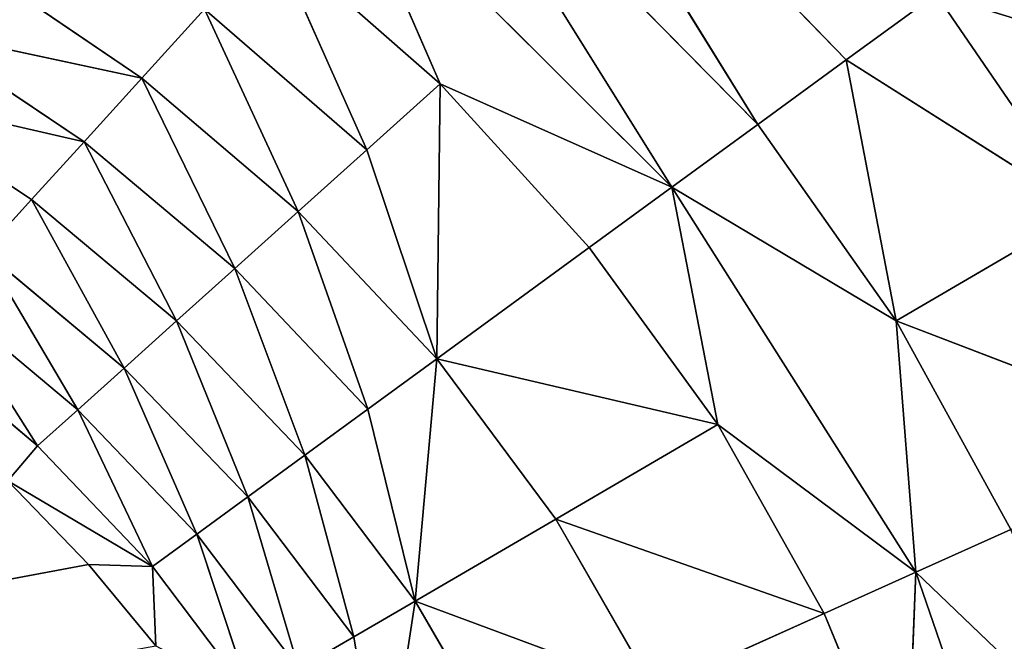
# Model space of a CAD drawing. Extents: x 0 to 500, y 0 to 420.
# Tile 262 of 266: x 467.4 to 470.51, y 317.45 to 319.42. Entities that reach past the tile are written whole.
import ezdxf

# ---------------------------------------------------------------- set-up
doc = ezdxf.new("R2010")
doc.units = 0
doc.header["$LTSCALE"] = 25.4
doc.layers.get('0').update_dxf_attribs({"linetype": 'CONTINUOUS'})

# ---------------------------------------------------------------- blocks, each defined once
blk = doc.blocks.new('5902539864175_-_S_STL')
at = {"color": 0}
for p, q in [((471.1525, 102.8141, 101.9151), (470.1678, 102.5591, 101.536)), ((471.1525, 102.8141, 101.9151), (470.1678, 102.5591, 101.536)), ((470.7633, 102.8105, 101.1888), (470.0096, 102.69, 100.7119)), ((470.7633, 102.8105, 101.1888), (470.0096, 102.69, 100.7119)), ((470.0096, 102.69, 100.7119), (470.294, 102.8055, 100.5041)), ((470.0096, 102.69, 100.7119), (470.294, 102.8055, 100.5041)), ((470.7633, 102.8105, 101.1888), (470.1678, 102.5591, 101.536)), ((470.7633, 102.8105, 101.1888), (470.1678, 102.5591, 101.536)), ((470.7633, 102.8105, 101.1888), (470.294, 102.8055, 100.5041)), ((470.7633, 102.8105, 101.1888), (470.294, 102.8055, 100.5041)), ((470.0096, 102.69, 100.7119), (468.8903, 102.668, 99.5542)), ((470.0096, 102.69, 100.7119), (468.8903, 102.668, 99.5542)), ((470.0096, 102.69, 100.7119), (469.7305, 102.5474, 100.9158)), ((470.0096, 102.69, 100.7119), (469.7305, 102.5474, 100.9158)), ((470.0096, 102.69, 100.7119), (470.1678, 102.5591, 101.536)), ((470.0096, 102.69, 100.7119), (470.1678, 102.5591, 101.536)), ((469.7305, 102.5474, 100.9158), (468.8903, 102.668, 99.5542)), ((469.7305, 102.5474, 100.9158), (468.8903, 102.668, 99.5542)), ((470.1678, 102.5591, 101.536), (470.5298, 102.5678, 102.1956)), ((470.1678, 102.5591, 101.536), (470.5298, 102.5678, 102.1956)), ((470.2296, 102.4065, 102.3308), (470.8118, 102.5733, 102.888)), ((470.2296, 102.4065, 102.3308), (470.8118, 102.5733, 102.888)), ((470.2296, 102.4065, 102.3308), (470.5298, 102.5678, 102.1956)), ((470.2296, 102.4065, 102.3308), (470.5298, 102.5678, 102.1956)), ((469.7305, 102.5474, 100.9158), (468.6503, 102.5149, 99.8181)), ((469.7305, 102.5474, 100.9158), (468.6503, 102.5149, 99.8181)), ((469.4593, 102.3783, 101.1139), (470.1678, 102.5591, 101.536)), ((469.4593, 102.3783, 101.1139), (470.1678, 102.5591, 101.536)), ((469.7305, 102.5474, 100.9158), (469.4593, 102.3783, 101.1139)), ((469.7305, 102.5474, 100.9158), (469.4593, 102.3783, 101.1139)), ((469.7305, 102.5474, 100.9158), (470.1678, 102.5591, 101.536)), ((469.7305, 102.5474, 100.9158), (470.1678, 102.5591, 101.536)), ((470.2296, 102.4065, 102.3308), (470.1678, 102.5591, 101.536)), ((470.2296, 102.4065, 102.3308), (470.1678, 102.5591, 101.536)), ((469.4593, 102.3783, 101.1139), (468.6503, 102.5149, 99.8181)), ((469.4593, 102.3783, 101.1139), (468.6503, 102.5149, 99.8181)), ((470.2296, 102.4065, 102.3308), (470.6923, 102.4173, 103.6745)), ((470.2296, 102.4065, 102.3308), (470.6923, 102.4173, 103.6745)), ((469.4593, 102.3783, 101.1139), (468.4175, 102.3335, 100.0739)), ((469.4593, 102.3783, 101.1139), (468.4175, 102.3335, 100.0739)), ((469.4593, 102.3783, 101.1139), (468.7268, 102.157, 100.7875)), ((469.4593, 102.3783, 101.1139), (468.7268, 102.157, 100.7875)), ((469.4593, 102.3783, 101.1139), (469.1984, 102.1838, 101.3046)), ((469.4593, 102.3783, 101.1139), (469.1984, 102.1838, 101.3046)), ((469.4593, 102.3783, 101.1139), (470.2296, 102.4065, 102.3308)), ((469.4593, 102.3783, 101.1139), (470.2296, 102.4065, 102.3308)), ((469.4593, 102.3783, 101.1139), (469.6045, 102.2051, 101.8644)), ((469.4593, 102.3783, 101.1139), (469.6045, 102.2051, 101.8644)), ((470.2296, 102.4065, 102.3308), (469.6045, 102.2051, 101.8644)), ((470.2296, 102.4065, 102.3308), (469.6045, 102.2051, 101.8644)), ((470.2296, 102.4065, 102.3308), (469.9401, 102.2209, 102.4612)), ((470.2296, 102.4065, 102.3308), (469.9401, 102.2209, 102.4612)), ((470.2006, 102.2309, 103.0891), (470.2296, 102.4065, 102.3308)), ((470.2006, 102.2309, 103.0891), (470.2296, 102.4065, 102.3308)), ((468.7268, 102.157, 100.7875), (468.4175, 102.3335, 100.0739)), ((468.7268, 102.157, 100.7875), (468.4175, 102.3335, 100.0739)), ((469.9401, 102.2209, 102.4612), (469.0925, 101.7584, 102.1628)), ((469.9401, 102.2209, 102.4612), (469.0925, 101.7584, 102.1628)), ((469.4028, 101.7828, 102.7032), (469.9401, 102.2209, 102.4612)), ((469.4028, 101.7828, 102.7032), (469.9401, 102.2209, 102.4612)), ((469.9401, 102.2209, 102.4612), (469.6045, 102.2051, 101.8644)), ((469.9401, 102.2209, 102.4612), (469.6045, 102.2051, 101.8644)), ((470.2006, 102.2309, 103.0891), (469.9401, 102.2209, 102.4612)), ((470.2006, 102.2309, 103.0891), (469.9401, 102.2209, 102.4612)), ((469.6045, 102.2051, 101.8644), (468.7163, 101.7253, 101.6568)), ((469.6045, 102.2051, 101.8644), (468.7163, 101.7253, 101.6568)), ((469.0925, 101.7584, 102.1628), (469.6045, 102.2051, 101.8644)), ((469.0925, 101.7584, 102.1628), (469.6045, 102.2051, 101.8644)), ((469.6045, 102.2051, 101.8644), (469.1984, 102.1838, 101.3046)), ((469.6045, 102.2051, 101.8644), (469.1984, 102.1838, 101.3046)), ((469.1984, 102.1838, 101.3046), (468.7163, 101.7253, 101.6568)), ((469.1984, 102.1838, 101.3046), (468.7163, 101.7253, 101.6568)), ((468.7268, 102.157, 100.7875), (469.1984, 102.1838, 101.3046)), ((468.7268, 102.157, 100.7875), (469.1984, 102.1838, 101.3046)), ((468.7268, 102.157, 100.7875), (468.1944, 102.1249, 100.3192)), ((468.7268, 102.157, 100.7875), (468.1944, 102.1249, 100.3192)), ((468.7268, 102.157, 100.7875), (468.4958, 101.9316, 100.9954)), ((468.7268, 102.157, 100.7875), (468.4958, 101.9316, 100.9954)), ((468.7268, 102.157, 100.7875), (468.7163, 101.7253, 101.6568)), ((468.7268, 102.157, 100.7875), (468.7163, 101.7253, 101.6568)), ((468.4958, 101.9316, 100.9954), (468.1944, 102.1249, 100.3192)), ((468.4958, 101.9316, 100.9954), (468.1944, 102.1249, 100.3192)), ((468.4958, 101.9316, 100.9954), (467.9828, 101.8909, 100.5517)), ((468.4958, 101.9316, 100.9954), (467.9828, 101.8909, 100.5517)), ((468.4958, 101.9316, 100.9954), (468.2789, 101.6837, 101.1905)), ((468.4958, 101.9316, 100.9954), (468.2789, 101.6837, 101.1905)), ((468.4958, 101.9316, 100.9954), (468.7163, 101.7253, 101.6568)), ((468.4958, 101.9316, 100.9954), (468.7163, 101.7253, 101.6568)), ((467.7848, 101.6338, 100.7693), (467.9828, 101.8909, 100.5517)), ((467.7848, 101.6338, 100.7693), (467.9828, 101.8909, 100.5517)), ((468.2789, 101.6837, 101.1905), (467.9828, 101.8909, 100.5517)), ((468.2789, 101.6837, 101.1905), (467.9828, 101.8909, 100.5517)), ((469.4028, 101.7828, 102.7032), (468.6477, 101.2349, 102.4221)), ((469.4028, 101.7828, 102.7032), (468.6477, 101.2349, 102.4221)), ((468.6477, 101.2349, 102.4221), (469.0925, 101.7584, 102.1628)), ((468.6477, 101.2349, 102.4221), (469.0925, 101.7584, 102.1628)), ((469.0925, 101.7584, 102.1628), (468.7163, 101.7253, 101.6568)), ((469.0925, 101.7584, 102.1628), (468.7163, 101.7253, 101.6568)), ((469.4028, 101.7828, 102.7032), (469.0925, 101.7584, 102.1628)), ((469.4028, 101.7828, 102.7032), (469.0925, 101.7584, 102.1628)), ((468.7163, 101.7253, 101.6568), (468.2789, 101.6837, 101.1905)), ((468.7163, 101.7253, 101.6568), (468.2789, 101.6837, 101.1905)), ((468.7163, 101.7253, 101.6568), (468.4989, 101.4655, 101.8156)), ((468.7163, 101.7253, 101.6568), (468.4989, 101.4655, 101.8156)), ((468.7163, 101.7253, 101.6568), (468.6477, 101.2349, 102.4221)), ((468.7163, 101.7253, 101.6568), (468.6477, 101.2349, 102.4221)), ((468.2789, 101.6837, 101.1905), (467.7848, 101.6338, 100.7693)), ((468.2789, 101.6837, 101.1905), (467.7848, 101.6338, 100.7693)), ((468.2789, 101.6837, 101.1905), (468.0779, 101.4158, 101.3714)), ((468.2789, 101.6837, 101.1905), (468.0779, 101.4158, 101.3714)), ((468.2789, 101.6837, 101.1905), (468.4989, 101.4655, 101.8156)), ((468.2789, 101.6837, 101.1905), (468.4989, 101.4655, 101.8156)), ((467.7848, 101.6338, 100.7693), (467.0762, 101.2872, 100.6173)), ((467.7848, 101.6338, 100.7693), (467.0762, 101.2872, 100.6173)), ((467.2392, 101.5759, 100.3985), (467.7848, 101.6338, 100.7693)), ((467.2392, 101.5759, 100.3985), (467.7848, 101.6338, 100.7693)), ((467.602, 101.3563, 100.9703), (467.7848, 101.6338, 100.7693)), ((467.602, 101.3563, 100.9703), (467.7848, 101.6338, 100.7693)), ((468.0779, 101.4158, 101.3714), (467.7848, 101.6338, 100.7693)), ((468.0779, 101.4158, 101.3714), (467.7848, 101.6338, 100.7693)), ((468.0779, 101.4158, 101.3714), (468.4989, 101.4655, 101.8156)), ((468.0779, 101.4158, 101.3714), (468.4989, 101.4655, 101.8156)), ((468.4989, 101.4655, 101.8156), (468.2995, 101.1886, 101.9613)), ((468.4989, 101.4655, 101.8156), (468.2995, 101.1886, 101.9613)), ((468.6477, 101.2349, 102.4221), (468.4989, 101.4655, 101.8156)), ((468.6477, 101.2349, 102.4221), (468.4989, 101.4655, 101.8156)), ((468.0779, 101.4158, 101.3714), (467.602, 101.3563, 100.9703)), ((468.0779, 101.4158, 101.3714), (467.602, 101.3563, 100.9703)), ((468.0779, 101.4158, 101.3714), (467.8941, 101.1306, 101.5368)), ((468.0779, 101.4158, 101.3714), (467.8941, 101.1306, 101.5368)), ((468.0779, 101.4158, 101.3714), (468.2995, 101.1886, 101.9613)), ((468.0779, 101.4158, 101.3714), (468.2995, 101.1886, 101.9613)), ((466.9288, 100.9807, 100.8153), (467.602, 101.3563, 100.9703)), ((466.9288, 100.9807, 100.8153), (467.602, 101.3563, 100.9703)), ((467.602, 101.3563, 100.9703), (467.0762, 101.2872, 100.6173)), ((467.602, 101.3563, 100.9703), (467.0762, 101.2872, 100.6173)), ((467.4356, 101.0612, 101.1532), (467.602, 101.3563, 100.9703)), ((467.4356, 101.0612, 101.1532), (467.602, 101.3563, 100.9703)), ((467.8941, 101.1306, 101.5368), (467.602, 101.3563, 100.9703)), ((467.8941, 101.1306, 101.5368), (467.602, 101.3563, 100.9703)), ((468.9344, 101.269, 102.9142), (468.6477, 101.2349, 102.4221)), ((468.9344, 101.269, 102.9142), (468.6477, 101.2349, 102.4221)), ((468.6477, 101.2349, 102.4221), (468.2995, 101.1886, 101.9613)), ((468.6477, 101.2349, 102.4221), (468.2995, 101.1886, 101.9613)), ((468.6477, 101.2349, 102.4221), (468.4541, 100.9505, 102.5349)), ((468.6477, 101.2349, 102.4221), (468.4541, 100.9505, 102.5349)), ((468.6477, 101.2349, 102.4221), (468.5463, 100.6989, 103.0891)), ((468.6477, 101.2349, 102.4221), (468.5463, 100.6989, 103.0891)), ((467.8941, 101.1306, 101.5368), (468.2995, 101.1886, 101.9613)), ((467.8941, 101.1306, 101.5368), (468.2995, 101.1886, 101.9613)), ((468.2995, 101.1886, 101.9613), (468.119, 100.8976, 102.0931)), ((468.2995, 101.1886, 101.9613), (468.119, 100.8976, 102.0931)), ((468.4541, 100.9505, 102.5349), (468.2995, 101.1886, 101.9613)), ((468.4541, 100.9505, 102.5349), (468.2995, 101.1886, 101.9613)), ((467.8941, 101.1306, 101.5368), (467.4356, 101.0612, 101.1532)), ((467.8941, 101.1306, 101.5368), (467.4356, 101.0612, 101.1532)), ((467.8941, 101.1306, 101.5368), (467.7286, 100.8312, 101.6856)), ((467.8941, 101.1306, 101.5368), (467.7286, 100.8312, 101.6856)), ((467.8941, 101.1306, 101.5368), (468.119, 100.8976, 102.0931)), ((467.8941, 101.1306, 101.5368), (468.119, 100.8976, 102.0931)), ((466.9288, 100.9807, 100.8153), (467.4356, 101.0612, 101.1532)), ((466.9288, 100.9807, 100.8153), (467.4356, 101.0612, 101.1532)), ((467.2867, 100.7518, 101.3169), (467.4356, 101.0612, 101.1532)), ((467.2867, 100.7518, 101.3169), (467.4356, 101.0612, 101.1532)), ((467.7286, 100.8312, 101.6856), (467.4356, 101.0612, 101.1532)), ((467.7286, 100.8312, 101.6856), (467.4356, 101.0612, 101.1532)), ((468.4541, 100.9505, 102.5349), (468.119, 100.8976, 102.0931)), ((468.4541, 100.9505, 102.5349), (468.119, 100.8976, 102.0931)), ((468.4541, 100.9505, 102.5349), (468.281, 100.6548, 102.6358)), ((468.4541, 100.9505, 102.5349), (468.281, 100.6548, 102.6358)), ((468.4541, 100.9505, 102.5349), (468.5463, 100.6989, 103.0891)), ((468.4541, 100.9505, 102.5349), (468.5463, 100.6989, 103.0891)), ((467.7286, 100.8312, 101.6856), (468.119, 100.8976, 102.0931)), ((467.7286, 100.8312, 101.6856), (468.119, 100.8976, 102.0931)), ((468.119, 100.8976, 102.0931), (467.9584, 100.5951, 102.2105)), ((468.119, 100.8976, 102.0931), (467.9584, 100.5951, 102.2105)), ((468.281, 100.6548, 102.6358), (468.119, 100.8976, 102.0931)), ((468.281, 100.6548, 102.6358), (468.119, 100.8976, 102.0931)), ((467.7286, 100.8312, 101.6856), (467.2867, 100.7518, 101.3169)), ((467.7286, 100.8312, 101.6856), (467.2867, 100.7518, 101.3169)), ((467.7286, 100.8312, 101.6856), (467.5822, 100.5205, 101.8174)), ((467.7286, 100.8312, 101.6856), (467.5822, 100.5205, 101.8174)), ((467.7286, 100.8312, 101.6856), (467.9584, 100.5951, 102.2105)), ((467.7286, 100.8312, 101.6856), (467.9584, 100.5951, 102.2105)), ((467.5822, 100.5205, 101.8174), (467.2867, 100.7518, 101.3169)), ((467.5822, 100.5205, 101.8174), (467.2867, 100.7518, 101.3169)), ((468.281, 100.6548, 102.6358), (467.9584, 100.5951, 102.2105)), ((468.281, 100.6548, 102.6358), (467.9584, 100.5951, 102.2105)), ((467.5822, 100.5205, 101.8174), (467.9584, 100.5951, 102.2105)), ((467.5822, 100.5205, 101.8174), (467.9584, 100.5951, 102.2105)), ((467.9584, 100.5951, 102.2105), (467.818, 100.2842, 102.313)), ((467.9584, 100.5951, 102.2105), (467.818, 100.2842, 102.313)), ((468.1289, 100.3504, 102.7244), (467.9584, 100.5951, 102.2105)), ((468.1289, 100.3504, 102.7244), (467.9584, 100.5951, 102.2105)), ((467.5822, 100.5205, 101.8174), (467.1559, 100.4313, 101.4607)), ((467.5822, 100.5205, 101.8174), (467.1559, 100.4313, 101.4607)), ((467.5822, 100.5205, 101.8174), (467.4551, 100.2016, 101.9317)), ((467.5822, 100.5205, 101.8174), (467.4551, 100.2016, 101.9317)), ((467.5822, 100.5205, 101.8174), (467.818, 100.2842, 102.313)), ((467.5822, 100.5205, 101.8174), (467.818, 100.2842, 102.313)), ((467.4551, 100.2016, 101.9317), (467.1559, 100.4313, 101.4607)), ((467.4551, 100.2016, 101.9317), (467.1559, 100.4313, 101.4607)), ((467.818, 100.2842, 102.313), (468.1289, 100.3504, 102.7244)), ((467.818, 100.2842, 102.313), (468.1289, 100.3504, 102.7244)), ((467.3617, 99.8813, 102.0423), (467.818, 100.2842, 102.313)), ((467.3617, 99.8813, 102.0423), (467.818, 100.2842, 102.313)), ((467.4551, 100.2016, 101.9317), (467.818, 100.2842, 102.313)), ((467.4551, 100.2016, 101.9317), (467.818, 100.2842, 102.313)), ((467.616, 99.9472, 102.3062), (467.818, 100.2842, 102.313)), ((467.616, 99.9472, 102.3062), (467.818, 100.2842, 102.313)), ((467.8289, 100, 102.5638), (467.818, 100.2842, 102.313)), ((467.8289, 100, 102.5638), (467.818, 100.2842, 102.313)), ((467.4551, 100.2016, 101.9317), (467.0434, 100.103, 101.5843)), ((467.4551, 100.2016, 101.9317), (467.0434, 100.103, 101.5843)), ((467.4551, 100.2016, 101.9317), (467.3617, 99.8813, 102.0423)), ((467.4551, 100.2016, 101.9317), (467.3617, 99.8813, 102.0423)), ((467.616, 99.9472, 102.3062), (467.8289, 100, 102.5638)), ((467.616, 99.9472, 102.3062), (467.8289, 100, 102.5638)), ((467.616, 99.9472, 102.3062), (439.0025, 38.5804, 107.6775)), ((467.616, 99.9472, 102.3062), (439.0025, 38.5804, 107.6775)), ((467.3617, 99.8813, 102.0423), (467.616, 99.9472, 102.3062)), ((467.3617, 99.8813, 102.0423), (467.616, 99.9472, 102.3062))]:
    blk.add_line(p, q, dxfattribs=at)
mesh = blk.add_polyface(dxfattribs=at)
corners = [(471.3706, 102.9562, 100.8348), (470.8689, 102.955, 100.084), (470.294, 102.8055, 100.5041)]
mesh.append_faces([[corners[k] for k in face] for face in [(0, 1, 2)]], dxfattribs={"color": 0})
mesh = blk.add_polyface(dxfattribs=at)
corners = [(470.7633, 102.8105, 101.1888), (471.3706, 102.9562, 100.8348), (470.294, 102.8055, 100.5041)]
mesh.append_faces([[corners[k] for k in face] for face in [(0, 1, 2)]], dxfattribs={"color": 0})
mesh = blk.add_polyface(dxfattribs=at)
corners = [(470.5298, 102.5678, 102.1956), (471.1525, 102.8141, 101.9151), (470.1678, 102.5591, 101.536)]
mesh.append_faces([[corners[k] for k in face] for face in [(0, 1, 2)]], dxfattribs={"color": 0})
mesh = blk.add_polyface(dxfattribs=at)
corners = [(471.1525, 102.8141, 101.9151), (470.7633, 102.8105, 101.1888), (470.1678, 102.5591, 101.536)]
mesh.append_faces([[corners[k] for k in face] for face in [(0, 1, 2)]], dxfattribs={"color": 0})
mesh = blk.add_polyface(dxfattribs=at)
corners = [(470.0096, 102.69, 100.7119), (470.294, 102.8055, 100.5041), (468.8903, 102.668, 99.5542)]
mesh.append_faces([[corners[k] for k in face] for face in [(0, 1, 2)]], dxfattribs={"color": 0})
mesh = blk.add_polyface(dxfattribs=at)
corners = [(470.1678, 102.5591, 101.536), (470.7633, 102.8105, 101.1888), (470.0096, 102.69, 100.7119)]
mesh.append_faces([[corners[k] for k in face] for face in [(0, 1, 2)]], dxfattribs={"color": 0})
mesh = blk.add_polyface(dxfattribs=at)
corners = [(470.7633, 102.8105, 101.1888), (470.294, 102.8055, 100.5041), (470.0096, 102.69, 100.7119)]
mesh.append_faces([[corners[k] for k in face] for face in [(0, 1, 2)]], dxfattribs={"color": 0})
mesh = blk.add_polyface(dxfattribs=at)
corners = [(469.7305, 102.5474, 100.9158), (470.0096, 102.69, 100.7119), (468.8903, 102.668, 99.5542)]
mesh.append_faces([[corners[k] for k in face] for face in [(0, 1, 2)]], dxfattribs={"color": 0})
mesh = blk.add_polyface(dxfattribs=at)
corners = [(470.1678, 102.5591, 101.536), (470.0096, 102.69, 100.7119), (469.7305, 102.5474, 100.9158)]
mesh.append_faces([[corners[k] for k in face] for face in [(0, 1, 2)]], dxfattribs={"color": 0})
mesh = blk.add_polyface(dxfattribs=at)
corners = [(469.7305, 102.5474, 100.9158), (468.8903, 102.668, 99.5542), (468.6503, 102.5149, 99.8181)]
mesh.append_faces([[corners[k] for k in face] for face in [(0, 1, 2)]], dxfattribs={"color": 0})
mesh = blk.add_polyface(dxfattribs=at)
corners = [(470.2296, 102.4065, 102.3308), (470.5298, 102.5678, 102.1956), (470.1678, 102.5591, 101.536)]
mesh.append_faces([[corners[k] for k in face] for face in [(0, 1, 2)]], dxfattribs={"color": 0})
mesh = blk.add_polyface(dxfattribs=at)
corners = [(470.8118, 102.5733, 102.888), (470.5298, 102.5678, 102.1956), (470.2296, 102.4065, 102.3308)]
mesh.append_faces([[corners[k] for k in face] for face in [(0, 1, 2)]], dxfattribs={"color": 0})
mesh = blk.add_polyface(dxfattribs=at)
corners = [(470.6923, 102.4173, 103.6745), (470.8118, 102.5733, 102.888), (470.2296, 102.4065, 102.3308)]
mesh.append_faces([[corners[k] for k in face] for face in [(0, 1, 2)]], dxfattribs={"color": 0})
mesh = blk.add_polyface(dxfattribs=at)
corners = [(469.4593, 102.3783, 101.1139), (469.7305, 102.5474, 100.9158), (468.6503, 102.5149, 99.8181)]
mesh.append_faces([[corners[k] for k in face] for face in [(0, 1, 2)]], dxfattribs={"color": 0})
mesh = blk.add_polyface(dxfattribs=at)
corners = [(470.1678, 102.5591, 101.536), (469.7305, 102.5474, 100.9158), (469.4593, 102.3783, 101.1139)]
mesh.append_faces([[corners[k] for k in face] for face in [(0, 1, 2)]], dxfattribs={"color": 0})
mesh = blk.add_polyface(dxfattribs=at)
corners = [(470.2296, 102.4065, 102.3308), (470.1678, 102.5591, 101.536), (469.4593, 102.3783, 101.1139)]
mesh.append_faces([[corners[k] for k in face] for face in [(0, 1, 2)]], dxfattribs={"color": 0})
mesh = blk.add_polyface(dxfattribs=at)
corners = [(469.4593, 102.3783, 101.1139), (468.6503, 102.5149, 99.8181), (468.4175, 102.3335, 100.0739)]
mesh.append_faces([[corners[k] for k in face] for face in [(0, 1, 2)]], dxfattribs={"color": 0})
mesh = blk.add_polyface(dxfattribs=at)
corners = [(470.6923, 102.4173, 103.6745), (470.2296, 102.4065, 102.3308), (470.2006, 102.2309, 103.0891)]
mesh.append_faces([[corners[k] for k in face] for face in [(0, 1, 2)]], dxfattribs={"color": 0})
mesh = blk.add_polyface(dxfattribs=at)
corners = [(469.4593, 102.3783, 101.1139), (468.4175, 102.3335, 100.0739), (468.7268, 102.157, 100.7875)]
mesh.append_faces([[corners[k] for k in face] for face in [(0, 1, 2)]], dxfattribs={"color": 0})
mesh = blk.add_polyface(dxfattribs=at)
corners = [(469.1984, 102.1838, 101.3046), (469.4593, 102.3783, 101.1139), (468.7268, 102.157, 100.7875)]
mesh.append_faces([[corners[k] for k in face] for face in [(0, 1, 2)]], dxfattribs={"color": 0})
mesh = blk.add_polyface(dxfattribs=at)
corners = [(469.6045, 102.2051, 101.8644), (469.4593, 102.3783, 101.1139), (469.1984, 102.1838, 101.3046)]
mesh.append_faces([[corners[k] for k in face] for face in [(0, 1, 2)]], dxfattribs={"color": 0})
mesh = blk.add_polyface(dxfattribs=at)
corners = [(470.2296, 102.4065, 102.3308), (469.4593, 102.3783, 101.1139), (469.6045, 102.2051, 101.8644)]
mesh.append_faces([[corners[k] for k in face] for face in [(0, 1, 2)]], dxfattribs={"color": 0})
mesh = blk.add_polyface(dxfattribs=at)
corners = [(469.9401, 102.2209, 102.4612), (470.2296, 102.4065, 102.3308), (469.6045, 102.2051, 101.8644)]
mesh.append_faces([[corners[k] for k in face] for face in [(0, 1, 2)]], dxfattribs={"color": 0})
mesh = blk.add_polyface(dxfattribs=at)
corners = [(470.2006, 102.2309, 103.0891), (470.2296, 102.4065, 102.3308), (469.9401, 102.2209, 102.4612)]
mesh.append_faces([[corners[k] for k in face] for face in [(0, 1, 2)]], dxfattribs={"color": 0})
mesh = blk.add_polyface(dxfattribs=at)
corners = [(468.7268, 102.157, 100.7875), (468.4175, 102.3335, 100.0739), (468.1944, 102.1249, 100.3192)]
mesh.append_faces([[corners[k] for k in face] for face in [(0, 1, 2)]], dxfattribs={"color": 0})
mesh = blk.add_polyface(dxfattribs=at)
corners = [(469.4028, 101.7828, 102.7032), (469.9401, 102.2209, 102.4612), (469.0925, 101.7584, 102.1628)]
mesh.append_faces([[corners[k] for k in face] for face in [(0, 1, 2)]], dxfattribs={"color": 0})
mesh = blk.add_polyface(dxfattribs=at)
corners = [(469.9401, 102.2209, 102.4612), (469.6045, 102.2051, 101.8644), (469.0925, 101.7584, 102.1628)]
mesh.append_faces([[corners[k] for k in face] for face in [(0, 1, 2)]], dxfattribs={"color": 0})
mesh = blk.add_polyface(dxfattribs=at)
corners = [(470.2006, 102.2309, 103.0891), (469.9401, 102.2209, 102.4612), (469.4028, 101.7828, 102.7032)]
mesh.append_faces([[corners[k] for k in face] for face in [(0, 1, 2)]], dxfattribs={"color": 0})
mesh = blk.add_polyface(dxfattribs=at)
corners = [(469.0925, 101.7584, 102.1628), (469.6045, 102.2051, 101.8644), (468.7163, 101.7253, 101.6568)]
mesh.append_faces([[corners[k] for k in face] for face in [(0, 1, 2)]], dxfattribs={"color": 0})
mesh = blk.add_polyface(dxfattribs=at)
corners = [(469.6045, 102.2051, 101.8644), (469.1984, 102.1838, 101.3046), (468.7163, 101.7253, 101.6568)]
mesh.append_faces([[corners[k] for k in face] for face in [(0, 1, 2)]], dxfattribs={"color": 0})
mesh = blk.add_polyface(dxfattribs=at)
corners = [(468.7163, 101.7253, 101.6568), (469.1984, 102.1838, 101.3046), (468.7268, 102.157, 100.7875)]
mesh.append_faces([[corners[k] for k in face] for face in [(0, 1, 2)]], dxfattribs={"color": 0})
mesh = blk.add_polyface(dxfattribs=at)
corners = [(468.4958, 101.9316, 100.9954), (468.7268, 102.157, 100.7875), (468.1944, 102.1249, 100.3192)]
mesh.append_faces([[corners[k] for k in face] for face in [(0, 1, 2)]], dxfattribs={"color": 0})
mesh = blk.add_polyface(dxfattribs=at)
corners = [(468.7163, 101.7253, 101.6568), (468.7268, 102.157, 100.7875), (468.4958, 101.9316, 100.9954)]
mesh.append_faces([[corners[k] for k in face] for face in [(0, 1, 2)]], dxfattribs={"color": 0})
mesh = blk.add_polyface(dxfattribs=at)
corners = [(468.4958, 101.9316, 100.9954), (468.1944, 102.1249, 100.3192), (467.9828, 101.8909, 100.5517)]
mesh.append_faces([[corners[k] for k in face] for face in [(0, 1, 2)]], dxfattribs={"color": 0})
mesh = blk.add_polyface(dxfattribs=at)
corners = [(468.2789, 101.6837, 101.1905), (468.4958, 101.9316, 100.9954), (467.9828, 101.8909, 100.5517)]
mesh.append_faces([[corners[k] for k in face] for face in [(0, 1, 2)]], dxfattribs={"color": 0})
mesh = blk.add_polyface(dxfattribs=at)
corners = [(468.7163, 101.7253, 101.6568), (468.4958, 101.9316, 100.9954), (468.2789, 101.6837, 101.1905)]
mesh.append_faces([[corners[k] for k in face] for face in [(0, 1, 2)]], dxfattribs={"color": 0})
mesh = blk.add_polyface(dxfattribs=at)
corners = [(467.7848, 101.6338, 100.7693), (467.9828, 101.8909, 100.5517), (467.2392, 101.5759, 100.3985)]
mesh.append_faces([[corners[k] for k in face] for face in [(0, 1, 2)]], dxfattribs={"color": 0})
mesh = blk.add_polyface(dxfattribs=at)
corners = [(468.2789, 101.6837, 101.1905), (467.9828, 101.8909, 100.5517), (467.7848, 101.6338, 100.7693)]
mesh.append_faces([[corners[k] for k in face] for face in [(0, 1, 2)]], dxfattribs={"color": 0})
mesh = blk.add_polyface(dxfattribs=at)
corners = [(468.9344, 101.269, 102.9142), (469.4028, 101.7828, 102.7032), (468.6477, 101.2349, 102.4221)]
mesh.append_faces([[corners[k] for k in face] for face in [(0, 1, 2)]], dxfattribs={"color": 0})
mesh = blk.add_polyface(dxfattribs=at)
corners = [(469.4028, 101.7828, 102.7032), (469.0925, 101.7584, 102.1628), (468.6477, 101.2349, 102.4221)]
mesh.append_faces([[corners[k] for k in face] for face in [(0, 1, 2)]], dxfattribs={"color": 0})
mesh = blk.add_polyface(dxfattribs=at)
corners = [(468.6477, 101.2349, 102.4221), (469.0925, 101.7584, 102.1628), (468.7163, 101.7253, 101.6568)]
mesh.append_faces([[corners[k] for k in face] for face in [(0, 1, 2)]], dxfattribs={"color": 0})
mesh = blk.add_polyface(dxfattribs=at)
corners = [(468.4989, 101.4655, 101.8156), (468.7163, 101.7253, 101.6568), (468.2789, 101.6837, 101.1905)]
mesh.append_faces([[corners[k] for k in face] for face in [(0, 1, 2)]], dxfattribs={"color": 0})
mesh = blk.add_polyface(dxfattribs=at)
corners = [(468.6477, 101.2349, 102.4221), (468.7163, 101.7253, 101.6568), (468.4989, 101.4655, 101.8156)]
mesh.append_faces([[corners[k] for k in face] for face in [(0, 1, 2)]], dxfattribs={"color": 0})
mesh = blk.add_polyface(dxfattribs=at)
corners = [(468.0779, 101.4158, 101.3714), (468.2789, 101.6837, 101.1905), (467.7848, 101.6338, 100.7693)]
mesh.append_faces([[corners[k] for k in face] for face in [(0, 1, 2)]], dxfattribs={"color": 0})
mesh = blk.add_polyface(dxfattribs=at)
corners = [(468.4989, 101.4655, 101.8156), (468.2789, 101.6837, 101.1905), (468.0779, 101.4158, 101.3714)]
mesh.append_faces([[corners[k] for k in face] for face in [(0, 1, 2)]], dxfattribs={"color": 0})
mesh = blk.add_polyface(dxfattribs=at)
corners = [(467.602, 101.3563, 100.9703), (467.7848, 101.6338, 100.7693), (467.0762, 101.2872, 100.6173)]
mesh.append_faces([[corners[k] for k in face] for face in [(0, 1, 2)]], dxfattribs={"color": 0})
mesh = blk.add_polyface(dxfattribs=at)
corners = [(467.7848, 101.6338, 100.7693), (467.2392, 101.5759, 100.3985), (467.0762, 101.2872, 100.6173)]
mesh.append_faces([[corners[k] for k in face] for face in [(0, 1, 2)]], dxfattribs={"color": 0})
mesh = blk.add_polyface(dxfattribs=at)
corners = [(468.0779, 101.4158, 101.3714), (467.7848, 101.6338, 100.7693), (467.602, 101.3563, 100.9703)]
mesh.append_faces([[corners[k] for k in face] for face in [(0, 1, 2)]], dxfattribs={"color": 0})
mesh = blk.add_polyface(dxfattribs=at)
corners = [(468.2995, 101.1886, 101.9613), (468.4989, 101.4655, 101.8156), (468.0779, 101.4158, 101.3714)]
mesh.append_faces([[corners[k] for k in face] for face in [(0, 1, 2)]], dxfattribs={"color": 0})
mesh = blk.add_polyface(dxfattribs=at)
corners = [(468.6477, 101.2349, 102.4221), (468.4989, 101.4655, 101.8156), (468.2995, 101.1886, 101.9613)]
mesh.append_faces([[corners[k] for k in face] for face in [(0, 1, 2)]], dxfattribs={"color": 0})
mesh = blk.add_polyface(dxfattribs=at)
corners = [(467.8941, 101.1306, 101.5368), (468.0779, 101.4158, 101.3714), (467.602, 101.3563, 100.9703)]
mesh.append_faces([[corners[k] for k in face] for face in [(0, 1, 2)]], dxfattribs={"color": 0})
mesh = blk.add_polyface(dxfattribs=at)
corners = [(468.2995, 101.1886, 101.9613), (468.0779, 101.4158, 101.3714), (467.8941, 101.1306, 101.5368)]
mesh.append_faces([[corners[k] for k in face] for face in [(0, 1, 2)]], dxfattribs={"color": 0})
mesh = blk.add_polyface(dxfattribs=at)
corners = [(467.602, 101.3563, 100.9703), (467.0762, 101.2872, 100.6173), (466.9288, 100.9807, 100.8153)]
mesh.append_faces([[corners[k] for k in face] for face in [(0, 1, 2)]], dxfattribs={"color": 0})
mesh = blk.add_polyface(dxfattribs=at)
corners = [(467.4356, 101.0612, 101.1532), (467.602, 101.3563, 100.9703), (466.9288, 100.9807, 100.8153)]
mesh.append_faces([[corners[k] for k in face] for face in [(0, 1, 2)]], dxfattribs={"color": 0})
mesh = blk.add_polyface(dxfattribs=at)
corners = [(467.8941, 101.1306, 101.5368), (467.602, 101.3563, 100.9703), (467.4356, 101.0612, 101.1532)]
mesh.append_faces([[corners[k] for k in face] for face in [(0, 1, 2)]], dxfattribs={"color": 0})
mesh = blk.add_polyface(dxfattribs=at)
corners = [(468.9344, 101.269, 102.9142), (468.6477, 101.2349, 102.4221), (468.5463, 100.6989, 103.0891)]
mesh.append_faces([[corners[k] for k in face] for face in [(0, 1, 2)]], dxfattribs={"color": 0})
mesh = blk.add_polyface(dxfattribs=at)
corners = [(468.6477, 101.2349, 102.4221), (468.2995, 101.1886, 101.9613), (468.4541, 100.9505, 102.5349)]
mesh.append_faces([[corners[k] for k in face] for face in [(0, 1, 2)]], dxfattribs={"color": 0})
mesh = blk.add_polyface(dxfattribs=at)
corners = [(468.6477, 101.2349, 102.4221), (468.4541, 100.9505, 102.5349), (468.5463, 100.6989, 103.0891)]
mesh.append_faces([[corners[k] for k in face] for face in [(0, 1, 2)]], dxfattribs={"color": 0})
mesh = blk.add_polyface(dxfattribs=at)
corners = [(468.2995, 101.1886, 101.9613), (467.8941, 101.1306, 101.5368), (468.119, 100.8976, 102.0931)]
mesh.append_faces([[corners[k] for k in face] for face in [(0, 1, 2)]], dxfattribs={"color": 0})
mesh = blk.add_polyface(dxfattribs=at)
corners = [(468.2995, 101.1886, 101.9613), (468.119, 100.8976, 102.0931), (468.4541, 100.9505, 102.5349)]
mesh.append_faces([[corners[k] for k in face] for face in [(0, 1, 2)]], dxfattribs={"color": 0})
mesh = blk.add_polyface(dxfattribs=at)
corners = [(467.7286, 100.8312, 101.6856), (467.8941, 101.1306, 101.5368), (467.4356, 101.0612, 101.1532)]
mesh.append_faces([[corners[k] for k in face] for face in [(0, 1, 2)]], dxfattribs={"color": 0})
mesh = blk.add_polyface(dxfattribs=at)
corners = [(467.8941, 101.1306, 101.5368), (467.7286, 100.8312, 101.6856), (468.119, 100.8976, 102.0931)]
mesh.append_faces([[corners[k] for k in face] for face in [(0, 1, 2)]], dxfattribs={"color": 0})
mesh = blk.add_polyface(dxfattribs=at)
corners = [(467.4356, 101.0612, 101.1532), (466.9288, 100.9807, 100.8153), (467.2867, 100.7518, 101.3169)]
mesh.append_faces([[corners[k] for k in face] for face in [(0, 1, 2)]], dxfattribs={"color": 0})
mesh = blk.add_polyface(dxfattribs=at)
corners = [(467.7286, 100.8312, 101.6856), (467.4356, 101.0612, 101.1532), (467.2867, 100.7518, 101.3169)]
mesh.append_faces([[corners[k] for k in face] for face in [(0, 1, 2)]], dxfattribs={"color": 0})
mesh = blk.add_polyface(dxfattribs=at)
corners = [(468.4541, 100.9505, 102.5349), (468.119, 100.8976, 102.0931), (468.281, 100.6548, 102.6358)]
mesh.append_faces([[corners[k] for k in face] for face in [(0, 1, 2)]], dxfattribs={"color": 0})
mesh = blk.add_polyface(dxfattribs=at)
corners = [(468.4541, 100.9505, 102.5349), (468.281, 100.6548, 102.6358), (468.5463, 100.6989, 103.0891)]
mesh.append_faces([[corners[k] for k in face] for face in [(0, 1, 2)]], dxfattribs={"color": 0})
mesh = blk.add_polyface(dxfattribs=at)
corners = [(468.119, 100.8976, 102.0931), (467.7286, 100.8312, 101.6856), (467.9584, 100.5951, 102.2105)]
mesh.append_faces([[corners[k] for k in face] for face in [(0, 1, 2)]], dxfattribs={"color": 0})
mesh = blk.add_polyface(dxfattribs=at)
corners = [(468.119, 100.8976, 102.0931), (467.9584, 100.5951, 102.2105), (468.281, 100.6548, 102.6358)]
mesh.append_faces([[corners[k] for k in face] for face in [(0, 1, 2)]], dxfattribs={"color": 0})
mesh = blk.add_polyface(dxfattribs=at)
corners = [(467.7286, 100.8312, 101.6856), (467.2867, 100.7518, 101.3169), (467.5822, 100.5205, 101.8174)]
mesh.append_faces([[corners[k] for k in face] for face in [(0, 1, 2)]], dxfattribs={"color": 0})
mesh = blk.add_polyface(dxfattribs=at)
corners = [(467.7286, 100.8312, 101.6856), (467.5822, 100.5205, 101.8174), (467.9584, 100.5951, 102.2105)]
mesh.append_faces([[corners[k] for k in face] for face in [(0, 1, 2)]], dxfattribs={"color": 0})
mesh = blk.add_polyface(dxfattribs=at)
corners = [(467.2867, 100.7518, 101.3169), (467.1559, 100.4313, 101.4607), (467.5822, 100.5205, 101.8174)]
mesh.append_faces([[corners[k] for k in face] for face in [(0, 1, 2)]], dxfattribs={"color": 0})
mesh = blk.add_polyface(dxfattribs=at)
corners = [(468.281, 100.6548, 102.6358), (467.9584, 100.5951, 102.2105), (468.1289, 100.3504, 102.7244)]
mesh.append_faces([[corners[k] for k in face] for face in [(0, 1, 2)]], dxfattribs={"color": 0})
mesh = blk.add_polyface(dxfattribs=at)
corners = [(467.9584, 100.5951, 102.2105), (467.5822, 100.5205, 101.8174), (467.818, 100.2842, 102.313)]
mesh.append_faces([[corners[k] for k in face] for face in [(0, 1, 2)]], dxfattribs={"color": 0})
mesh = blk.add_polyface(dxfattribs=at)
corners = [(467.9584, 100.5951, 102.2105), (467.818, 100.2842, 102.313), (468.1289, 100.3504, 102.7244)]
mesh.append_faces([[corners[k] for k in face] for face in [(0, 1, 2)]], dxfattribs={"color": 0})
mesh = blk.add_polyface(dxfattribs=at)
corners = [(467.5822, 100.5205, 101.8174), (467.1559, 100.4313, 101.4607), (467.4551, 100.2016, 101.9317)]
mesh.append_faces([[corners[k] for k in face] for face in [(0, 1, 2)]], dxfattribs={"color": 0})
mesh = blk.add_polyface(dxfattribs=at)
corners = [(467.5822, 100.5205, 101.8174), (467.4551, 100.2016, 101.9317), (467.818, 100.2842, 102.313)]
mesh.append_faces([[corners[k] for k in face] for face in [(0, 1, 2)]], dxfattribs={"color": 0})
mesh = blk.add_polyface(dxfattribs=at)
corners = [(467.1559, 100.4313, 101.4607), (467.0434, 100.103, 101.5843), (467.4551, 100.2016, 101.9317)]
mesh.append_faces([[corners[k] for k in face] for face in [(0, 1, 2)]], dxfattribs={"color": 0})
mesh = blk.add_polyface(dxfattribs=at)
corners = [(468.1289, 100.3504, 102.7244), (467.818, 100.2842, 102.313), (467.8289, 100, 102.5638)]
mesh.append_faces([[corners[k] for k in face] for face in [(0, 1, 2)]], dxfattribs={"color": 0})
mesh = blk.add_polyface(dxfattribs=at)
corners = [(467.818, 100.2842, 102.313), (467.4551, 100.2016, 101.9317), (467.3617, 99.8813, 102.0423)]
mesh.append_faces([[corners[k] for k in face] for face in [(0, 1, 2)]], dxfattribs={"color": 0})
mesh = blk.add_polyface(dxfattribs=at)
corners = [(467.818, 100.2842, 102.313), (467.3617, 99.8813, 102.0423), (467.616, 99.9472, 102.3062)]
mesh.append_faces([[corners[k] for k in face] for face in [(0, 1, 2)]], dxfattribs={"color": 0})
mesh = blk.add_polyface(dxfattribs=at)
corners = [(467.818, 100.2842, 102.313), (467.616, 99.9472, 102.3062), (467.8289, 100, 102.5638)]
mesh.append_faces([[corners[k] for k in face] for face in [(0, 1, 2)]], dxfattribs={"color": 0})
mesh = blk.add_polyface(dxfattribs=at)
corners = [(467.4551, 100.2016, 101.9317), (467.0434, 100.103, 101.5843), (467.3617, 99.8813, 102.0423)]
mesh.append_faces([[corners[k] for k in face] for face in [(0, 1, 2)]], dxfattribs={"color": 0})
mesh = blk.add_polyface(dxfattribs=at)
corners = [(467.8289, 100, 102.5638), (467.616, 99.9472, 102.3062), (439.0025, 38.5804, 107.6775)]
mesh.append_faces([[corners[k] for k in face] for face in [(0, 1, 2)]], dxfattribs={"color": 0})
mesh = blk.add_polyface(dxfattribs=at)
corners = [(467.616, 99.9472, 102.3062), (467.3617, 99.8813, 102.0423), (439.0025, 38.5804, 107.6775)]
mesh.append_faces([[corners[k] for k in face] for face in [(0, 1, 2)]], dxfattribs={"color": 0})

msp = doc.modelspace()

# ---------------------------------------------------------------- block references
at = {"color": 254, "extrusion": (0, -1, -5.55112e-17)}
msp.add_blockref('5902539864175_-_S_STL', (0, 0, -420), dxfattribs=at)

doc.saveas('drawing.dxf')
